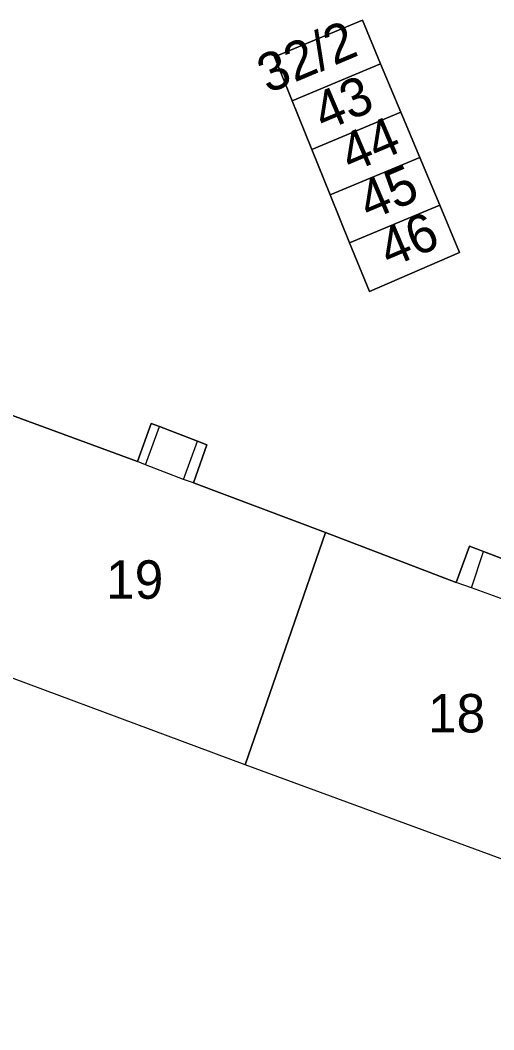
# Model space of a CAD drawing. Extents: x -264070 to -262271, y -1238894 to -1238141.
# Drawn here: x -263503.5 to -263478.9, y -1238836.1 to -1238783.6 of the extents above; entities that cross this region are included whole.
import ezdxf

# ---------------------------------------------------------------- set-up
doc = ezdxf.new("R2010")
doc.units = 0
for name, color, linetype in [('body_kn', 7, 'Continuous'), ('katuz_linie', 7, 'Continuous'), ('kladpar_druhypozemkov', 7, 'Continuous'), ('kladpar_hranice', 7, 'Continuous'), ('kladpar_parcelnecisla', 7, 'Continuous'), ('kladpar_plochy', 7, 'Continuous'), ('zappar_hrandruhpozemk', 7, 'Continuous'), ('zuob_linie', 7, 'Continuous'), ('zuob_plochy', 7, 'Continuous')]:
    doc.layers.add(name, color=color, linetype=linetype)

msp = doc.modelspace()

# ---------------------------------------------------------------- linework, layer by layer
at = {"layer": 'body_kn'}
for p, q in [((-263485.76, -1238783.64), (-263485.76, -1238783.64)), ((-263485.76, -1238783.64), (-263485.76, -1238783.64)), ((-263490.33, -1238785.55), (-263490.33, -1238785.55)), ((-263484.81, -1238785.91), (-263484.81, -1238785.91)), ((-263484.81, -1238785.91), (-263484.81, -1238785.91)), ((-263489.41, -1238787.84), (-263489.41, -1238787.84)), ((-263483.76, -1238788.43), (-263483.76, -1238788.43)), ((-263483.76, -1238788.43), (-263483.76, -1238788.43)), ((-263488.39, -1238790.37), (-263488.39, -1238790.37)), ((-263482.77, -1238790.77), (-263482.77, -1238790.77)), ((-263482.77, -1238790.77), (-263482.77, -1238790.77)), ((-263487.43, -1238792.72), (-263487.43, -1238792.72)), ((-263481.74, -1238793.25), (-263481.74, -1238793.25)), ((-263481.74, -1238793.25), (-263481.74, -1238793.25)), ((-263486.42, -1238795.22), (-263486.42, -1238795.22)), ((-263480.71, -1238795.72), (-263480.71, -1238795.72)), ((-263485.39, -1238797.75), (-263485.39, -1238797.75)), ((-263496.74, -1238804.61), (-263496.74, -1238804.61)), ((-263496.3, -1238804.77), (-263496.3, -1238804.77)), ((-263494.33, -1238805.52), (-263494.33, -1238805.52)), ((-263493.84, -1238805.71), (-263493.84, -1238805.71)), ((-263497.45, -1238806.58), (-263497.45, -1238806.58)), ((-263497.45, -1238806.58), (-263497.45, -1238806.58)), ((-263497.03, -1238806.75), (-263497.03, -1238806.75)), ((-263497.03, -1238806.75), (-263497.03, -1238806.75)), ((-263495.06, -1238807.52), (-263495.06, -1238807.52)), ((-263494.54, -1238807.69), (-263494.54, -1238807.69)), ((-263494.54, -1238807.69), (-263494.54, -1238807.69)), ((-263487.68, -1238810.28), (-263487.68, -1238810.28)), ((-263480.2, -1238810.99), (-263480.2, -1238810.99)), ((-263479.46, -1238811.27), (-263479.46, -1238811.27)), ((-263480.88, -1238812.87), (-263480.88, -1238812.87)), ((-263480.88, -1238812.87), (-263480.88, -1238812.87)), ((-263480.09, -1238813.15), (-263480.09, -1238813.15)), ((-263480.09, -1238813.15), (-263480.09, -1238813.15)), ((-263491.85, -1238822.36), (-263491.85, -1238822.36))]:
    msp.add_line(p, q, dxfattribs=at)
at = {"layer": 'katuz_linie'}
msp.add_lwpolyline([(-263349.05, -1238861.53), (-263351.02, -1238861.49), (-263355.33, -1238858.4), (-263357.81, -1238855.76), (-263359.53, -1238853.38), (-263363.66, -1238855.4), (-263364.29, -1238855.7), (-263364.68, -1238855.89), (-263364.91, -1238856), (-263367.96, -1238857.49), (-263381.1, -1238863.9), (-263402.68, -1238855.82), (-263419.7, -1238849.44), (-263440.2, -1238841.77), (-263457.23, -1238835.39), (-263474.01, -1238828.92), (-263475, -1238828.56), (-263478.21, -1238827.37), (-263491.85, -1238822.36), (-263508.89, -1238816.01)], dxfattribs=at)
at = {"layer": 'kladpar_druhypozemkov'}
for p, q in [((-263487.35, -1238784.97), (-263487.35, -1238784.97)), ((-263486.86, -1238787.14), (-263486.86, -1238787.14)), ((-263485.33, -1238789.79), (-263485.33, -1238789.79)), ((-263484.62, -1238792.03), (-263484.62, -1238792.03)), ((-263483.5, -1238794.69), (-263483.5, -1238794.69)), ((-263498.06, -1238811.83), (-263498.06, -1238811.83)), ((-263481.37, -1238818.84), (-263481.37, -1238818.84))]:
    msp.add_line(p, q, dxfattribs=at)
at = {"layer": 'kladpar_hranice'}
for points in [[(-263485.76, -1238783.64), (-263484.81, -1238785.91), (-263489.41, -1238787.84), (-263490.33, -1238785.55), (-263485.76, -1238783.64)], [(-263485.39, -1238797.75), (-263480.71, -1238795.72), (-263481.74, -1238793.25), (-263482.77, -1238790.77), (-263483.76, -1238788.43), (-263484.81, -1238785.91), (-263485.76, -1238783.64), (-263490.33, -1238785.55), (-263489.41, -1238787.84), (-263488.39, -1238790.37), (-263487.43, -1238792.72), (-263486.42, -1238795.22), (-263485.39, -1238797.75)], [(-263484.81, -1238785.91), (-263483.76, -1238788.43), (-263488.39, -1238790.37), (-263489.41, -1238787.84), (-263484.81, -1238785.91)], [(-263483.76, -1238788.43), (-263482.77, -1238790.77), (-263487.43, -1238792.72), (-263488.39, -1238790.37), (-263483.76, -1238788.43)], [(-263482.77, -1238790.77), (-263481.74, -1238793.25), (-263486.42, -1238795.22), (-263487.43, -1238792.72), (-263482.77, -1238790.77)], [(-263481.74, -1238793.25), (-263480.71, -1238795.72), (-263485.39, -1238797.75), (-263486.42, -1238795.22), (-263481.74, -1238793.25)], [(-263497.45, -1238806.58), (-263496.74, -1238804.61), (-263496.3, -1238804.77), (-263494.33, -1238805.52), (-263493.84, -1238805.71), (-263494.54, -1238807.69), (-263487.68, -1238810.28), (-263491.85, -1238822.36), (-263508.89, -1238816.01), (-263504.67, -1238803.94), (-263497.45, -1238806.58)], [(-263487.68, -1238810.28), (-263494.54, -1238807.69), (-263493.84, -1238805.71), (-263494.33, -1238805.52), (-263496.3, -1238804.77), (-263496.74, -1238804.61), (-263497.45, -1238806.58), (-263504.67, -1238803.94)], [(-263480.88, -1238812.87), (-263480.2, -1238810.99), (-263479.46, -1238811.27), (-263477.56, -1238811.99), (-263476.84, -1238812.24), (-263477.5, -1238814.12), (-263473.6, -1238815.64), (-263470.36, -1238816.92), (-263469.68, -1238817.17), (-263474.01, -1238828.92), (-263475, -1238828.56), (-263478.21, -1238827.37), (-263491.85, -1238822.36), (-263487.68, -1238810.28), (-263480.88, -1238812.87)], [(-263406.82, -1238831.91), (-263436.58, -1238821.21), (-263437.89, -1238825.09), (-263438.03, -1238825.49), (-263439.05, -1238828.52), (-263452.64, -1238823.53), (-263469.68, -1238817.17), (-263470.36, -1238816.92), (-263473.6, -1238815.64), (-263477.5, -1238814.12), (-263476.84, -1238812.24), (-263477.56, -1238811.99), (-263479.46, -1238811.27), (-263480.2, -1238810.99), (-263480.88, -1238812.87), (-263487.68, -1238810.28)]]:
    msp.add_lwpolyline(points, dxfattribs=at)
at = {"layer": 'kladpar_plochy'}
for p, q in [((-263485.76, -1238783.64), (-263490.33, -1238785.55)), ((-263484.81, -1238785.91), (-263485.76, -1238783.64)), ((-263490.33, -1238785.55), (-263489.41, -1238787.84)), ((-263483.76, -1238788.43), (-263484.81, -1238785.91)), ((-263489.41, -1238787.84), (-263488.39, -1238790.37)), ((-263482.77, -1238790.77), (-263483.76, -1238788.43)), ((-263488.39, -1238790.37), (-263487.43, -1238792.72)), ((-263481.74, -1238793.25), (-263482.77, -1238790.77)), ((-263487.43, -1238792.72), (-263486.42, -1238795.22)), ((-263480.71, -1238795.72), (-263481.74, -1238793.25)), ((-263486.42, -1238795.22), (-263485.39, -1238797.75)), ((-263485.39, -1238797.75), (-263480.71, -1238795.72)), ((-263497.45, -1238806.58), (-263504.67, -1238803.94)), ((-263496.74, -1238804.61), (-263497.45, -1238806.58)), ((-263496.3, -1238804.77), (-263496.74, -1238804.61)), ((-263494.33, -1238805.52), (-263496.3, -1238804.77)), ((-263494.54, -1238807.69), (-263493.84, -1238805.71)), ((-263493.84, -1238805.71), (-263494.33, -1238805.52)), ((-263487.68, -1238810.28), (-263494.54, -1238807.69)), ((-263480.88, -1238812.87), (-263487.68, -1238810.28)), ((-263480.2, -1238810.99), (-263480.88, -1238812.87)), ((-263479.46, -1238811.27), (-263480.2, -1238810.99)), ((-263477.56, -1238811.99), (-263479.46, -1238811.27))]:
    msp.add_line(p, q, dxfattribs=at)
for points in [[(-263485.76, -1238783.64), (-263484.81, -1238785.91), (-263489.41, -1238787.84), (-263490.33, -1238785.55)], [(-263484.81, -1238785.91), (-263483.76, -1238788.43), (-263488.39, -1238790.37), (-263489.41, -1238787.84)], [(-263483.76, -1238788.43), (-263482.77, -1238790.77), (-263487.43, -1238792.72), (-263488.39, -1238790.37)], [(-263482.77, -1238790.77), (-263481.74, -1238793.25), (-263486.42, -1238795.22), (-263487.43, -1238792.72)], [(-263481.74, -1238793.25), (-263480.71, -1238795.72), (-263485.39, -1238797.75), (-263486.42, -1238795.22)], [(-263497.45, -1238806.58), (-263496.74, -1238804.61), (-263496.3, -1238804.77), (-263494.33, -1238805.52), (-263493.84, -1238805.71), (-263494.54, -1238807.69), (-263487.68, -1238810.28), (-263491.85, -1238822.36), (-263508.89, -1238816.01), (-263504.67, -1238803.94)], [(-263480.88, -1238812.87), (-263480.2, -1238810.99), (-263479.46, -1238811.27), (-263477.56, -1238811.99), (-263476.84, -1238812.24), (-263477.5, -1238814.12), (-263473.6, -1238815.64), (-263470.36, -1238816.92), (-263469.68, -1238817.17), (-263474.01, -1238828.92), (-263475, -1238828.56), (-263478.21, -1238827.37), (-263491.85, -1238822.36), (-263487.68, -1238810.28)]]:
    msp.add_lwpolyline(points, close=True, dxfattribs=at)
at = {"layer": 'zappar_hrandruhpozemk'}
for p, q in [((-263495.06, -1238807.52), (-263494.33, -1238805.52)), ((-263497.03, -1238806.75), (-263497.45, -1238806.58)), ((-263494.54, -1238807.69), (-263495.06, -1238807.52)), ((-263480.09, -1238813.15), (-263480.88, -1238812.87))]:
    msp.add_line(p, q, dxfattribs=at)
for points in [[(-263495.06, -1238807.52), (-263497.03, -1238806.75), (-263496.3, -1238804.77)], [(-263478.19, -1238813.85), (-263480.09, -1238813.15), (-263479.46, -1238811.27)]]:
    msp.add_lwpolyline(points, dxfattribs=at)
at = {"layer": 'zuob_linie'}
msp.add_lwpolyline([(-263349.05, -1238861.53), (-263351.02, -1238861.49), (-263355.33, -1238858.4), (-263357.81, -1238855.76), (-263359.53, -1238853.38), (-263363.66, -1238855.4), (-263364.29, -1238855.7), (-263364.68, -1238855.89), (-263364.91, -1238856), (-263367.96, -1238857.49), (-263381.1, -1238863.9), (-263402.68, -1238855.82), (-263419.7, -1238849.44), (-263440.2, -1238841.77), (-263457.23, -1238835.39), (-263474.01, -1238828.92), (-263475, -1238828.56), (-263478.21, -1238827.37), (-263491.85, -1238822.36), (-263508.89, -1238816.01)], dxfattribs=at)
at = {"layer": 'zuob_plochy'}
msp.add_lwpolyline([(-263349.05, -1238861.53), (-263351.02, -1238861.49), (-263355.33, -1238858.4), (-263357.81, -1238855.76), (-263359.53, -1238853.38), (-263363.66, -1238855.4), (-263364.29, -1238855.7), (-263364.68, -1238855.89), (-263364.91, -1238856), (-263367.96, -1238857.49), (-263381.1, -1238863.9), (-263402.68, -1238855.82), (-263419.7, -1238849.44), (-263440.2, -1238841.77), (-263457.23, -1238835.39), (-263474.01, -1238828.92), (-263475, -1238828.56), (-263478.21, -1238827.37), (-263491.85, -1238822.36), (-263508.89, -1238816.01)], dxfattribs=at)

# ---------------------------------------------------------------- texts
at = {"layer": 'kladpar_parcelnecisla'}
for s, p in [('32/2', (-263490.665, -1238787.47)), ('43', (-263487.763, -1238789.442)), ('44', (-263486.369, -1238791.592)), ('45', (-263485.42, -1238794.083)), ('46', (-263484.359, -1238796.542))]:
    msp.add_text(s, height=2, rotation=23, dxfattribs=at).set_placement(p)
for s, p in [('19', (-263499.079, -1238813.72)), ('18', (-263482.352, -1238820.67))]:
    msp.add_text(s, height=2, dxfattribs=at).set_placement(p)

doc.saveas('drawing.dxf')
